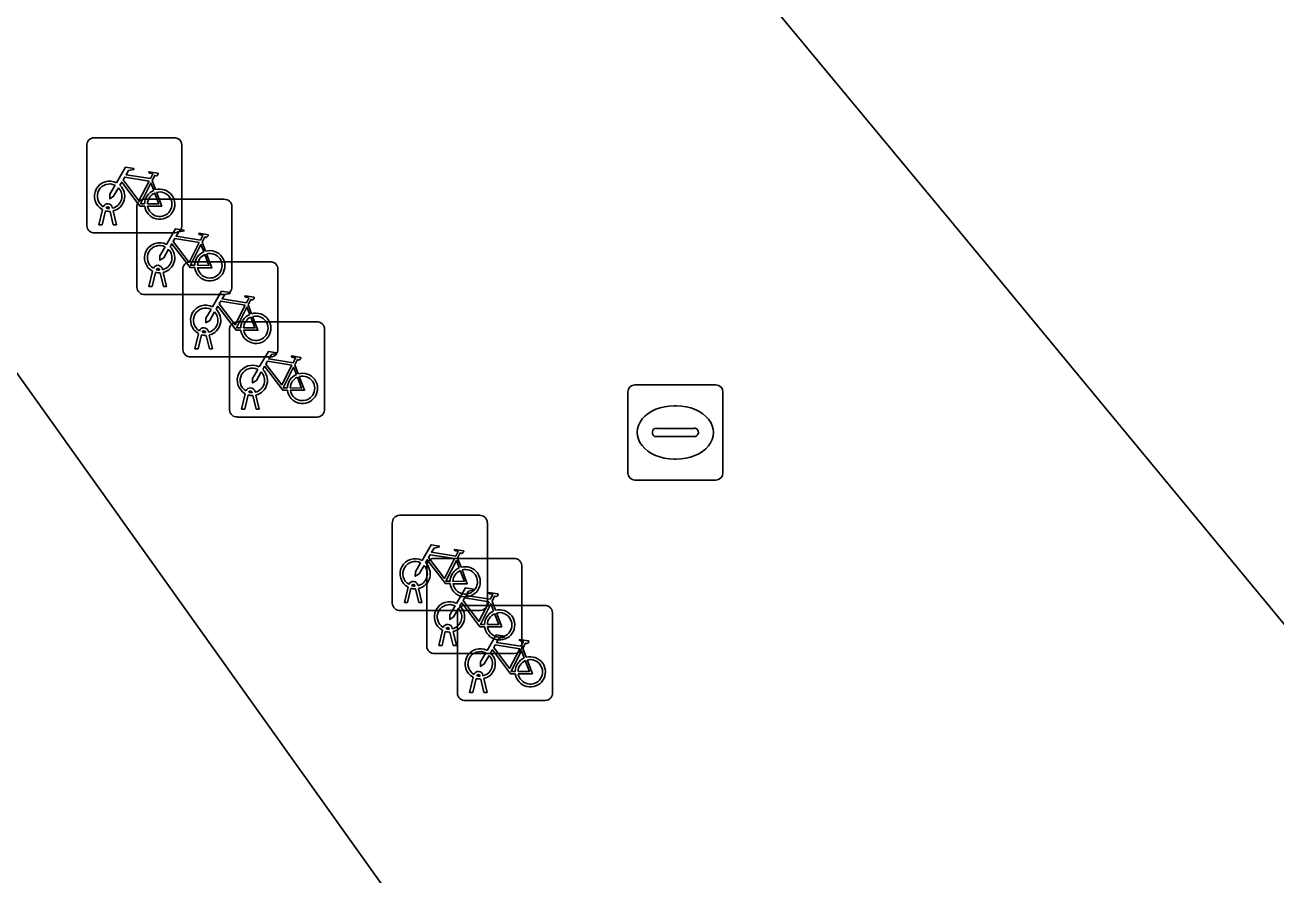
# Model space of a CAD drawing. Extents: x 161087 to 161926, y 382572 to 383873.
# Drawn here: x 161499.76 to 161512.92, y 383493.15 to 383502.09 of the extents above; entities that cross this region are included whole.
import ezdxf

# ---------------------------------------------------------------- set-up
doc = ezdxf.new("R2010")
doc.units = 0
for name, color, linetype in [('IMGEO_Fietsenrek', 7, 'Continuous'), ('IMGEO_Kolk', 7, 'Continuous'), ('IMGEO_Pand', 7, 'Continuous'), ('IMGEO_Voetpad_open', 7, 'Continuous')]:
    doc.layers.add(name, color=color, linetype=linetype)

msp = doc.modelspace()

# ---------------------------------------------------------------- linework, layer by layer
at = {"layer": 'IMGEO_Fietsenrek'}
for p, q in [((161500.481, 383500.904), (161501.322, 383500.904)), ((161501.322, 383500.904), (161500.481, 383500.904)), ((161500.406, 383499.979), (161500.406, 383500.82)), ((161500.406, 383500.82), (161500.406, 383499.979)), ((161501.406, 383500.829), (161501.406, 383499.988)), ((161501.406, 383499.988), (161501.406, 383500.829)), ((161501.093, 383500.453), (161501.129, 383500.358)), ((161501.008, 383500.257), (161501.849, 383500.257)), ((161501.849, 383500.257), (161501.008, 383500.257)), ((161500.533, 383499.988), (161500.572, 383500.148)), ((161500.602, 383500.136), (161500.567, 383499.988)), ((161500.644, 383500.16), (161500.643, 383500.164)), ((161500.685, 383499.988), (161500.651, 383500.13)), ((161500.675, 383500.171), (161500.676, 383500.164)), ((161500.683, 383500.134), (161500.718, 383499.988)), ((161500.933, 383499.332), (161500.933, 383500.173)), ((161500.933, 383500.173), (161500.933, 383499.332)), ((161501.933, 383500.182), (161501.933, 383499.341)), ((161501.933, 383499.341), (161501.933, 383500.182)), ((161500.567, 383499.988), (161500.533, 383499.988)), ((161500.718, 383499.988), (161500.685, 383499.988)), ((161501.331, 383499.904), (161500.49, 383499.904)), ((161500.49, 383499.904), (161501.331, 383499.904)), ((161501.62, 383499.806), (161501.656, 383499.711)), ((161501.492, 383499.6), (161502.333, 383499.6)), ((161502.333, 383499.6), (161501.492, 383499.6)), ((161501.06, 383499.341), (161501.099, 383499.501)), ((161501.129, 383499.489), (161501.094, 383499.341)), ((161501.171, 383499.513), (161501.17, 383499.517)), ((161501.212, 383499.341), (161501.178, 383499.483)), ((161501.202, 383499.524), (161501.203, 383499.517)), ((161501.21, 383499.487), (161501.245, 383499.341)), ((161501.417, 383498.675), (161501.417, 383499.516)), ((161501.417, 383499.516), (161501.417, 383498.675)), ((161502.417, 383499.525), (161502.417, 383498.684)), ((161502.417, 383498.684), (161502.417, 383499.525)), ((161501.094, 383499.341), (161501.06, 383499.341)), ((161501.245, 383499.341), (161501.212, 383499.341)), ((161501.858, 383499.257), (161501.017, 383499.257)), ((161501.017, 383499.257), (161501.858, 383499.257)), ((161502.104, 383499.149), (161502.14, 383499.054)), ((161501.983, 383498.968), (161502.824, 383498.968)), ((161502.824, 383498.968), (161501.983, 383498.968)), ((161501.544, 383498.684), (161501.583, 383498.844)), ((161501.613, 383498.832), (161501.578, 383498.684)), ((161501.655, 383498.856), (161501.654, 383498.86)), ((161501.696, 383498.684), (161501.662, 383498.826)), ((161501.686, 383498.867), (161501.687, 383498.86)), ((161501.694, 383498.83), (161501.729, 383498.684)), ((161501.908, 383498.043), (161501.908, 383498.884)), ((161501.908, 383498.884), (161501.908, 383498.043)), ((161502.908, 383498.893), (161502.908, 383498.052)), ((161502.908, 383498.052), (161502.908, 383498.893)), ((161501.578, 383498.684), (161501.544, 383498.684)), ((161501.729, 383498.684), (161501.696, 383498.684)), ((161502.342, 383498.6), (161501.501, 383498.6)), ((161501.501, 383498.6), (161502.342, 383498.6)), ((161502.595, 383498.517), (161502.631, 383498.422)), ((161502.035, 383498.052), (161502.074, 383498.212)), ((161502.104, 383498.2), (161502.069, 383498.052)), ((161502.146, 383498.224), (161502.145, 383498.228)), ((161502.187, 383498.052), (161502.153, 383498.194)), ((161502.177, 383498.235), (161502.178, 383498.228)), ((161502.185, 383498.198), (161502.22, 383498.052)), ((161502.069, 383498.052), (161502.035, 383498.052)), ((161502.22, 383498.052), (161502.187, 383498.052)), ((161502.833, 383497.968), (161501.992, 383497.968)), ((161501.992, 383497.968), (161502.833, 383497.968)), ((161503.62, 383496.01), (161503.62, 383496.851)), ((161503.62, 383496.851), (161503.62, 383496.01)), ((161503.695, 383496.935), (161504.536, 383496.935)), ((161504.536, 383496.935), (161503.695, 383496.935)), ((161504.62, 383496.86), (161504.62, 383496.019)), ((161504.62, 383496.019), (161504.62, 383496.86)), ((161504.057, 383496.482), (161504.898, 383496.482)), ((161504.898, 383496.482), (161504.057, 383496.482)), ((161504.307, 383496.484), (161504.343, 383496.389)), ((161503.982, 383495.557), (161503.982, 383496.398)), ((161503.982, 383496.398), (161503.982, 383495.557)), ((161504.982, 383496.407), (161504.982, 383495.566)), ((161504.982, 383495.566), (161504.982, 383496.407)), ((161503.747, 383496.019), (161503.786, 383496.179)), ((161503.816, 383496.167), (161503.781, 383496.019)), ((161503.858, 383496.191), (161503.857, 383496.195)), ((161503.899, 383496.019), (161503.865, 383496.161)), ((161503.889, 383496.202), (161503.89, 383496.195)), ((161503.897, 383496.165), (161503.932, 383496.019)), ((161503.781, 383496.019), (161503.747, 383496.019)), ((161503.932, 383496.019), (161503.899, 383496.019)), ((161504.669, 383496.031), (161504.705, 383495.936)), ((161504.545, 383495.935), (161503.704, 383495.935)), ((161503.704, 383495.935), (161504.545, 383495.935)), ((161504.305, 383495.063), (161504.305, 383495.904)), ((161504.305, 383495.904), (161504.305, 383495.063)), ((161504.38, 383495.988), (161505.221, 383495.988)), ((161505.221, 383495.988), (161504.38, 383495.988)), ((161505.305, 383495.913), (161505.305, 383495.072)), ((161505.305, 383495.072), (161505.305, 383495.913)), ((161504.109, 383495.566), (161504.148, 383495.726)), ((161504.178, 383495.714), (161504.143, 383495.566)), ((161504.22, 383495.738), (161504.219, 383495.742)), ((161504.261, 383495.566), (161504.227, 383495.708)), ((161504.251, 383495.749), (161504.252, 383495.742)), ((161504.259, 383495.712), (161504.294, 383495.566)), ((161504.143, 383495.566), (161504.109, 383495.566)), ((161504.294, 383495.566), (161504.261, 383495.566)), ((161504.992, 383495.537), (161505.028, 383495.442)), ((161504.907, 383495.482), (161504.066, 383495.482)), ((161504.066, 383495.482), (161504.907, 383495.482)), ((161504.432, 383495.072), (161504.471, 383495.232)), ((161504.543, 383495.244), (161504.542, 383495.248)), ((161504.574, 383495.255), (161504.575, 383495.248)), ((161504.501, 383495.22), (161504.466, 383495.072)), ((161504.584, 383495.072), (161504.55, 383495.214)), ((161504.582, 383495.218), (161504.617, 383495.072)), ((161505.23, 383494.988), (161504.389, 383494.988)), ((161504.389, 383494.988), (161505.23, 383494.988)), ((161504.466, 383495.072), (161504.432, 383495.072)), ((161504.617, 383495.072), (161504.584, 383495.072))]:
    msp.add_line(p, q, dxfattribs=at)
for points in [[(161500.719, 383500.43), (161500.814, 383500.594), (161500.9, 383500.58), (161500.902, 383500.571), (161500.846, 383500.56), (161500.819, 383500.515), (161501.075, 383500.474)], [(161501.062, 383500.449), (161500.805, 383500.49), (161500.788, 383500.461), (161500.955, 383500.241), (161501.062, 383500.449)], [(161501.075, 383500.474), (161501.1, 383500.523), (161501.094, 383500.527), (161501.071, 383500.531), (161501.059, 383500.538), (161501.058, 383500.541), (161501.06, 383500.546), (161501.155, 383500.531), (161501.157, 383500.521), (161501.147, 383500.508), (161501.135, 383500.502), (161501.121, 383500.508), (161501.093, 383500.453)], [(161500.74, 383500.378), (161500.688, 383500.288), (161500.648, 383500.263), (161500.649, 383500.31), (161500.704, 383500.404)], [(161501.015, 383500.186), (161500.965, 383500.186), (161500.774, 383500.437), (161500.755, 383500.405)], [(161501.11, 383500.351), (161501.08, 383500.428), (161500.971, 383500.21), (161501.014, 383500.21)], [(161501.044, 383500.21), (161501.164, 383500.209), (161501.12, 383500.323)], [(161501.14, 383500.33), (161501.195, 383500.185), (161501.045, 383500.185)], [(161501.246, 383499.783), (161501.341, 383499.947), (161501.427, 383499.933), (161501.429, 383499.924), (161501.373, 383499.913), (161501.346, 383499.868), (161501.602, 383499.827)], [(161501.589, 383499.802), (161501.332, 383499.843), (161501.315, 383499.814), (161501.482, 383499.594), (161501.589, 383499.802)], [(161501.602, 383499.827), (161501.627, 383499.876), (161501.621, 383499.88), (161501.598, 383499.884), (161501.586, 383499.891), (161501.585, 383499.894), (161501.587, 383499.899), (161501.682, 383499.884), (161501.684, 383499.874), (161501.674, 383499.861), (161501.662, 383499.855), (161501.648, 383499.861), (161501.62, 383499.806)], [(161501.267, 383499.731), (161501.215, 383499.641), (161501.175, 383499.616), (161501.176, 383499.663), (161501.231, 383499.757)], [(161501.542, 383499.539), (161501.492, 383499.539), (161501.301, 383499.79), (161501.282, 383499.758)], [(161501.637, 383499.704), (161501.607, 383499.781), (161501.498, 383499.563), (161501.541, 383499.563)], [(161501.571, 383499.563), (161501.691, 383499.562), (161501.647, 383499.676)], [(161501.667, 383499.683), (161501.722, 383499.538), (161501.572, 383499.538)], [(161501.73, 383499.126), (161501.825, 383499.29), (161501.911, 383499.276), (161501.913, 383499.267), (161501.857, 383499.256), (161501.83, 383499.211), (161502.086, 383499.17)], [(161502.073, 383499.145), (161501.816, 383499.186), (161501.799, 383499.157), (161501.966, 383498.937), (161502.073, 383499.145)], [(161502.086, 383499.17), (161502.111, 383499.219), (161502.105, 383499.223), (161502.082, 383499.227), (161502.07, 383499.234), (161502.069, 383499.237), (161502.071, 383499.242), (161502.166, 383499.227), (161502.168, 383499.217), (161502.158, 383499.204), (161502.146, 383499.198), (161502.132, 383499.204), (161502.104, 383499.149)], [(161501.751, 383499.074), (161501.699, 383498.984), (161501.659, 383498.959), (161501.66, 383499.006), (161501.715, 383499.1)], [(161502.026, 383498.882), (161501.976, 383498.882), (161501.785, 383499.133), (161501.766, 383499.101)], [(161502.121, 383499.047), (161502.091, 383499.124), (161501.982, 383498.906), (161502.025, 383498.906)], [(161502.055, 383498.906), (161502.175, 383498.905), (161502.131, 383499.019)], [(161502.151, 383499.026), (161502.206, 383498.881), (161502.056, 383498.881)], [(161502.221, 383498.494), (161502.316, 383498.658), (161502.402, 383498.644), (161502.404, 383498.635), (161502.348, 383498.624), (161502.321, 383498.579), (161502.577, 383498.538)], [(161502.564, 383498.513), (161502.307, 383498.554), (161502.29, 383498.525), (161502.457, 383498.305), (161502.564, 383498.513)], [(161502.577, 383498.538), (161502.602, 383498.587), (161502.596, 383498.591), (161502.573, 383498.595), (161502.561, 383498.602), (161502.56, 383498.605), (161502.562, 383498.61), (161502.657, 383498.595), (161502.659, 383498.585), (161502.649, 383498.572), (161502.637, 383498.566), (161502.623, 383498.572), (161502.595, 383498.517)], [(161502.242, 383498.442), (161502.19, 383498.352), (161502.15, 383498.327), (161502.151, 383498.374), (161502.206, 383498.468)], [(161502.517, 383498.25), (161502.467, 383498.25), (161502.276, 383498.501), (161502.257, 383498.469)], [(161502.612, 383498.415), (161502.582, 383498.492), (161502.473, 383498.274), (161502.516, 383498.274)], [(161502.546, 383498.274), (161502.666, 383498.273), (161502.622, 383498.387)], [(161502.642, 383498.394), (161502.697, 383498.249), (161502.547, 383498.249)], [(161503.933, 383496.461), (161504.028, 383496.625), (161504.114, 383496.611), (161504.116, 383496.602), (161504.06, 383496.591), (161504.033, 383496.546), (161504.289, 383496.505)], [(161504.289, 383496.505), (161504.314, 383496.554), (161504.308, 383496.558), (161504.285, 383496.562), (161504.273, 383496.569), (161504.272, 383496.572), (161504.274, 383496.577), (161504.369, 383496.562), (161504.371, 383496.552), (161504.361, 383496.539), (161504.349, 383496.533), (161504.335, 383496.539), (161504.307, 383496.484)], [(161503.954, 383496.409), (161503.902, 383496.319), (161503.862, 383496.294), (161503.863, 383496.341), (161503.918, 383496.435)], [(161504.229, 383496.217), (161504.179, 383496.217), (161503.988, 383496.468), (161503.969, 383496.436)], [(161504.276, 383496.48), (161504.019, 383496.521), (161504.002, 383496.492), (161504.169, 383496.272), (161504.276, 383496.48)], [(161504.324, 383496.382), (161504.294, 383496.459), (161504.185, 383496.241), (161504.228, 383496.241)], [(161504.258, 383496.241), (161504.378, 383496.24), (161504.334, 383496.354)], [(161504.354, 383496.361), (161504.409, 383496.216), (161504.259, 383496.216)], [(161504.295, 383496.008), (161504.39, 383496.172), (161504.476, 383496.158), (161504.478, 383496.149), (161504.422, 383496.138), (161504.395, 383496.093), (161504.651, 383496.052)], [(161504.591, 383495.764), (161504.541, 383495.764), (161504.35, 383496.015), (161504.331, 383495.983)], [(161504.638, 383496.027), (161504.381, 383496.068), (161504.364, 383496.039), (161504.531, 383495.819), (161504.638, 383496.027)], [(161504.651, 383496.052), (161504.676, 383496.101), (161504.67, 383496.105), (161504.647, 383496.109), (161504.635, 383496.116), (161504.634, 383496.119), (161504.636, 383496.124), (161504.731, 383496.109), (161504.733, 383496.099), (161504.723, 383496.086), (161504.711, 383496.08), (161504.697, 383496.086), (161504.669, 383496.031)], [(161504.316, 383495.956), (161504.264, 383495.866), (161504.224, 383495.841), (161504.225, 383495.888), (161504.28, 383495.982)], [(161504.686, 383495.929), (161504.656, 383496.006), (161504.547, 383495.788), (161504.59, 383495.788)], [(161504.62, 383495.788), (161504.74, 383495.787), (161504.696, 383495.901)], [(161504.716, 383495.908), (161504.771, 383495.763), (161504.621, 383495.763)], [(161504.618, 383495.514), (161504.713, 383495.678), (161504.799, 383495.664), (161504.801, 383495.655), (161504.745, 383495.644), (161504.718, 383495.599), (161504.974, 383495.558)], [(161504.974, 383495.558), (161504.999, 383495.607), (161504.993, 383495.611), (161504.97, 383495.615), (161504.958, 383495.622), (161504.957, 383495.625), (161504.959, 383495.63), (161505.054, 383495.615), (161505.056, 383495.605), (161505.046, 383495.592), (161505.034, 383495.586), (161505.02, 383495.592), (161504.992, 383495.537)], [(161504.639, 383495.462), (161504.587, 383495.372), (161504.547, 383495.347), (161504.548, 383495.394), (161504.603, 383495.488)], [(161504.914, 383495.27), (161504.864, 383495.27), (161504.673, 383495.521), (161504.654, 383495.489)], [(161504.961, 383495.533), (161504.704, 383495.574), (161504.687, 383495.545), (161504.854, 383495.325), (161504.961, 383495.533)], [(161505.009, 383495.435), (161504.979, 383495.512), (161504.87, 383495.294), (161504.913, 383495.294)], [(161504.943, 383495.294), (161505.063, 383495.293), (161505.019, 383495.407)], [(161505.039, 383495.414), (161505.094, 383495.269), (161504.944, 383495.269)]]:
    msp.add_lwpolyline(points, dxfattribs=at)
for centre, radius, start, end in [((161500.484, 383500.826), 0.0779, 92.4484, 184.2845), ((161500.484, 383500.826), 0.0779, 92.4484, 184.2845), ((161501.328, 383500.826), 0.0779, 2.4484, 94.2845), ((161501.328, 383500.826), 0.0779, 2.4484, 94.2845), ((161500.646, 383500.289), 0.159, 62.6766, 242.1369), ((161500.646, 383500.289), 0.129, 63.3192, 238.903), ((161500.646, 383500.289), 0.129, 283.6043, 43.4302), ((161500.646, 383500.289), 0.159, 283.5766, 46.6042), ((161501.173, 383500.205), 0.159, 187.0065, 105.7708), ((161501.011, 383500.179), 0.0779, 92.4484, 184.2845), ((161501.011, 383500.179), 0.0779, 92.4484, 184.2845), ((161501.173, 383500.205), 0.159, 113.3408, 178.3217), ((161501.173, 383500.205), 0.129, 113.923, 177.9556), ((161501.173, 383500.205), 0.129, 188.6715, 104.5883), ((161501.855, 383500.179), 0.0779, 2.4484, 94.2845), ((161501.855, 383500.179), 0.0779, 2.4484, 94.2845), ((161500.626, 383500.16), 0.0499, 12.8025, 158.6934), ((161500.646, 383500.289), 0.159, 253.9967, 271.7867), ((161500.626, 383500.16), 0.0174, 12.8025, 163.4502), ((161500.646, 383500.289), 0.129, 253.415, 269.0204), ((161500.484, 383499.982), 0.0779, 182.4484, 274.2845), ((161500.484, 383499.982), 0.0779, 182.4484, 274.2845), ((161501.328, 383499.982), 0.0779, 272.4484, 4.2845), ((161501.328, 383499.982), 0.0779, 272.4484, 4.2845), ((161501.173, 383499.642), 0.159, 62.6766, 242.1369), ((161501.173, 383499.642), 0.129, 63.3192, 238.903), ((161501.173, 383499.642), 0.129, 283.6043, 43.4302), ((161501.173, 383499.642), 0.159, 283.5766, 46.6042), ((161501.7, 383499.558), 0.159, 113.3408, 178.3217), ((161501.7, 383499.558), 0.159, 187.0065, 105.7708), ((161501.495, 383499.522), 0.0779, 92.4484, 184.2845), ((161501.495, 383499.522), 0.0779, 92.4484, 184.2845), ((161501.7, 383499.558), 0.129, 113.923, 177.9556), ((161501.7, 383499.558), 0.129, 188.6715, 104.5883), ((161502.339, 383499.522), 0.0779, 2.4484, 94.2845), ((161502.339, 383499.522), 0.0779, 2.4484, 94.2845), ((161501.153, 383499.513), 0.0499, 12.8025, 158.6934), ((161501.173, 383499.642), 0.159, 253.9967, 271.7867), ((161501.153, 383499.513), 0.0174, 12.8025, 163.4502), ((161501.173, 383499.642), 0.129, 253.415, 269.0204), ((161501.011, 383499.335), 0.0779, 182.4484, 274.2845), ((161501.011, 383499.335), 0.0779, 182.4484, 274.2845), ((161501.855, 383499.335), 0.0779, 272.4484, 4.2845), ((161501.855, 383499.335), 0.0779, 272.4484, 4.2845), ((161501.657, 383498.985), 0.159, 62.6766, 242.1369), ((161501.657, 383498.985), 0.129, 63.3192, 238.903), ((161501.657, 383498.985), 0.129, 283.6043, 43.4302), ((161501.657, 383498.985), 0.159, 283.5766, 46.6042), ((161502.184, 383498.901), 0.159, 113.3408, 178.3217), ((161502.184, 383498.901), 0.159, 187.0065, 105.7708), ((161501.986, 383498.89), 0.0779, 92.4484, 184.2845), ((161501.986, 383498.89), 0.0779, 92.4484, 184.2845), ((161502.184, 383498.901), 0.129, 113.923, 177.9556), ((161502.184, 383498.901), 0.129, 188.6715, 104.5883), ((161502.83, 383498.89), 0.0779, 2.4484, 94.2845), ((161502.83, 383498.89), 0.0779, 2.4484, 94.2845), ((161501.637, 383498.856), 0.0499, 12.8025, 158.6934), ((161501.657, 383498.985), 0.159, 253.9967, 271.7867), ((161501.637, 383498.856), 0.0174, 12.8025, 163.4502), ((161501.657, 383498.985), 0.129, 253.415, 269.0204), ((161501.495, 383498.678), 0.0779, 182.4484, 274.2845), ((161501.495, 383498.678), 0.0779, 182.4484, 274.2845), ((161502.339, 383498.678), 0.0779, 272.4484, 4.2845), ((161502.339, 383498.678), 0.0779, 272.4484, 4.2845), ((161502.148, 383498.353), 0.159, 62.6766, 242.1369), ((161502.148, 383498.353), 0.129, 63.3192, 238.903), ((161502.148, 383498.353), 0.129, 283.6043, 43.4302), ((161502.148, 383498.353), 0.159, 283.5766, 46.6042), ((161502.675, 383498.269), 0.159, 113.3408, 178.3217), ((161502.675, 383498.269), 0.159, 187.0065, 105.7708), ((161502.675, 383498.269), 0.129, 113.923, 177.9556), ((161502.675, 383498.269), 0.129, 188.6715, 104.5883), ((161502.128, 383498.224), 0.0499, 12.8025, 158.6934), ((161502.148, 383498.353), 0.159, 253.9967, 271.7867), ((161502.128, 383498.224), 0.0174, 12.8025, 163.4502), ((161502.148, 383498.353), 0.129, 253.415, 269.0204), ((161501.986, 383498.046), 0.0779, 182.4484, 274.2845), ((161501.986, 383498.046), 0.0779, 182.4484, 274.2845), ((161502.83, 383498.046), 0.0779, 272.4484, 4.2845), ((161502.83, 383498.046), 0.0779, 272.4484, 4.2845), ((161503.698, 383496.857), 0.0779, 92.4484, 184.2845), ((161503.698, 383496.857), 0.0779, 92.4484, 184.2845), ((161504.542, 383496.857), 0.0779, 2.4484, 94.2845), ((161504.542, 383496.857), 0.0779, 2.4484, 94.2845), ((161503.86, 383496.32), 0.159, 62.6766, 242.1369), ((161503.86, 383496.32), 0.129, 63.3192, 238.903), ((161503.86, 383496.32), 0.159, 283.5766, 46.6042), ((161504.06, 383496.404), 0.0779, 92.4484, 184.2845), ((161504.06, 383496.404), 0.0779, 92.4484, 184.2845), ((161504.904, 383496.404), 0.0779, 2.4484, 94.2845), ((161504.904, 383496.404), 0.0779, 2.4484, 94.2845), ((161503.86, 383496.32), 0.129, 283.6043, 43.4302), ((161504.387, 383496.236), 0.159, 113.3408, 178.3217), ((161504.387, 383496.236), 0.159, 187.0065, 105.7708), ((161504.387, 383496.236), 0.129, 113.923, 177.9556), ((161504.387, 383496.236), 0.129, 188.6715, 104.5883), ((161503.84, 383496.191), 0.0499, 12.8025, 158.6934), ((161503.86, 383496.32), 0.159, 253.9967, 271.7867), ((161503.84, 383496.191), 0.0174, 12.8025, 163.4502), ((161503.86, 383496.32), 0.129, 253.415, 269.0204), ((161504.222, 383495.867), 0.159, 62.6766, 242.1369), ((161504.542, 383496.013), 0.0779, 272.4484, 4.2845), ((161504.542, 383496.013), 0.0779, 272.4484, 4.2845), ((161503.698, 383496.013), 0.0779, 182.4484, 274.2845), ((161503.698, 383496.013), 0.0779, 182.4484, 274.2845), ((161504.222, 383495.867), 0.129, 63.3192, 238.903), ((161504.222, 383495.867), 0.129, 283.6043, 43.4302), ((161504.222, 383495.867), 0.159, 283.5766, 46.6042), ((161504.383, 383495.91), 0.0779, 92.4484, 184.2845), ((161504.383, 383495.91), 0.0779, 92.4484, 184.2845), ((161504.749, 383495.783), 0.159, 113.3408, 178.3217), ((161504.749, 383495.783), 0.159, 187.0065, 105.7708), ((161504.749, 383495.783), 0.129, 113.923, 177.9556), ((161504.749, 383495.783), 0.129, 188.6715, 104.5883), ((161505.227, 383495.91), 0.0779, 2.4484, 94.2845), ((161505.227, 383495.91), 0.0779, 2.4484, 94.2845), ((161504.202, 383495.738), 0.0499, 12.8025, 158.6934), ((161504.202, 383495.738), 0.0174, 12.8025, 163.4502), ((161504.222, 383495.867), 0.159, 253.9967, 271.7867), ((161504.222, 383495.867), 0.129, 253.415, 269.0204), ((161504.06, 383495.56), 0.0779, 182.4484, 274.2845), ((161504.06, 383495.56), 0.0779, 182.4484, 274.2845), ((161504.545, 383495.373), 0.159, 62.6766, 242.1369), ((161504.545, 383495.373), 0.129, 63.3192, 238.903), ((161504.545, 383495.373), 0.159, 283.5766, 46.6042), ((161504.904, 383495.56), 0.0779, 272.4484, 4.2845), ((161504.904, 383495.56), 0.0779, 272.4484, 4.2845), ((161504.545, 383495.373), 0.129, 283.6043, 43.4302), ((161505.072, 383495.289), 0.159, 113.3408, 178.3217), ((161505.072, 383495.289), 0.159, 187.0065, 105.7708), ((161505.072, 383495.289), 0.129, 113.923, 177.9556), ((161505.072, 383495.289), 0.129, 188.6715, 104.5883), ((161504.525, 383495.244), 0.0499, 12.8025, 158.6934), ((161504.525, 383495.244), 0.0174, 12.8025, 163.4502), ((161504.545, 383495.373), 0.129, 253.415, 269.0204), ((161504.545, 383495.373), 0.159, 253.9967, 271.7867), ((161504.383, 383495.066), 0.0779, 182.4484, 274.2845), ((161504.383, 383495.066), 0.0779, 182.4484, 274.2845), ((161505.227, 383495.066), 0.0779, 272.4484, 4.2845), ((161505.227, 383495.066), 0.0779, 272.4484, 4.2845)]:
    msp.add_arc(centre, radius, start, end, dxfattribs=at)
at = {"layer": 'IMGEO_Kolk'}
for p, q in [((161506.172, 383498.306), (161507.024, 383498.306)), ((161506.097, 383497.38), (161506.097, 383498.232)), ((161507.098, 383498.232), (161507.098, 383497.38)), ((161506.585, 383498.086), (161506.61, 383498.086)), ((161506.356, 383497.8), (161506.356, 383497.812)), ((161506.794, 383497.763), (161506.396, 383497.763)), ((161506.399, 383497.849), (161506.797, 383497.849)), ((161506.84, 383497.812), (161506.84, 383497.8)), ((161506.608, 383497.526), (161506.583, 383497.526)), ((161507.024, 383497.306), (161506.172, 383497.306))]:
    msp.add_line(p, q, dxfattribs=at)
for points in [[(161506.172, 383498.306), (161507.024, 383498.306)], [(161506.097, 383497.38), (161506.097, 383498.232)], [(161507.098, 383498.232), (161507.098, 383497.38)], [(161507.024, 383497.306), (161506.172, 383497.306)]]:
    msp.add_lwpolyline(points, dxfattribs=at)
for centre, radius, start, end in [((161506.174, 383498.23), 0.0765, 91.552, 178.448), ((161506.174, 383498.23), 0.0765, 91.552, 178.448), ((161507.022, 383498.23), 0.0765, 1.552, 88.448), ((161507.022, 383498.23), 0.0765, 1.552, 88.448), ((161506.396, 383497.809), 0.0403, 85.8775, 175.7526), ((161506.393, 383497.799), 0.0366, 178.938, 274.7102), ((161506.797, 383497.806), 0.043, 264.8664, 352.4533), ((161506.801, 383497.811), 0.0386, 1.7309, 96.639), ((161506.174, 383497.382), 0.0765, 181.552, 268.448), ((161506.174, 383497.382), 0.0765, 181.552, 268.448), ((161507.022, 383497.382), 0.0765, 271.552, 358.448), ((161507.022, 383497.382), 0.0765, 271.552, 358.448)]:
    msp.add_arc(centre, radius, start, end, dxfattribs=at)
for centre, major_axis, ratio, start_param, end_param in [((161506.584, 383497.806), (-0.387, 0.002), 0.722429, 4.712389, 7.853982), ((161506.609, 383497.806), (-0.39, 0.002), 0.717154, 1.570796, 4.712389)]:
    msp.add_ellipse(centre, major_axis=major_axis, ratio=ratio, start_param=start_param, end_param=end_param, dxfattribs=at)
at = {"layer": 'IMGEO_Pand'}
for points in [[(161487.014, 383476.294), (161489.316, 383477.947), (161490.358, 383476.476), (161493.742, 383478.888), (161494.255, 383478.149), (161500.165, 383482.339), (161499.665, 383483.039), (161502.96, 383485.393), (161502.182, 383486.483), (161506.169, 383489.331), (161480.477, 383525.301)], [(161493.397, 383521.584), (161492.675, 383520.278), (161500, 383511.461), (161509.522, 383500), (161541.096, 383461.838), (161557.43, 383470.846), (161557.473, 383470.748), (161557.669, 383470.856), (161554.853, 383475.972), (161570.07, 383488.877), (161563.944, 383496.31), (161560.903, 383500), (161556.879, 383504.885), (161556.612, 383504.667), (161547.632, 383497.333), (161545.432, 383500), (161544.198, 383501.497), (161540.08, 383506.491), (161537.548, 383504.386), (161520.876, 383524.441)]]:
    msp.add_lwpolyline(points, dxfattribs=at)
at = {"layer": 'IMGEO_Voetpad_open'}
for points in [[(161480.477, 383525.301), (161506.169, 383489.331), (161502.182, 383486.483), (161502.96, 383485.393), (161499.665, 383483.039), (161500.165, 383482.339), (161494.255, 383478.149), (161493.742, 383478.888), (161490.358, 383476.476), (161489.316, 383477.947), (161487.014, 383476.294), (161487.154, 383476.086), (161486.685, 383475.753), (161489.526, 383469.47), (161493.816, 383471.82), (161498.918, 383474.614), (161507.964, 383479.729), (161513.975, 383483.021)], [(161541.096, 383461.838), (161509.522, 383500), (161500, 383511.461)]]:
    msp.add_lwpolyline(points, dxfattribs=at)

doc.saveas('drawing.dxf')
